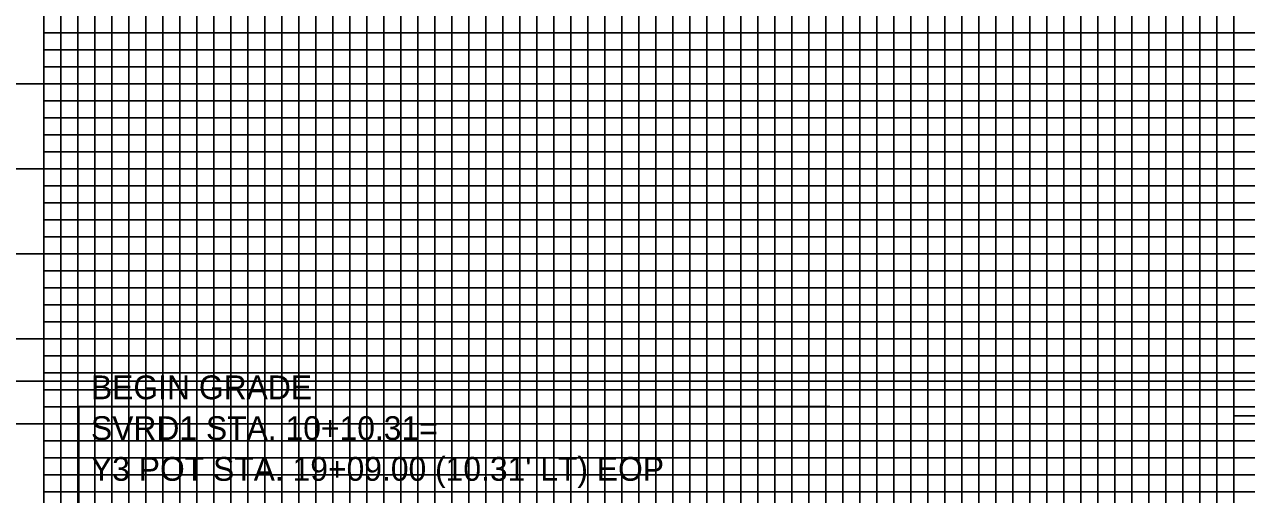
# Model space of a CAD drawing. Extents: x 2345490 to 2436403, y 465165 to 573888.
# Drawn here: x 2381761.1 to 2382120.5, y 510658.5 to 510796.9 of the extents above; entities that cross this region are included whole.
import ezdxf

# ---------------------------------------------------------------- set-up
doc = ezdxf.new("R2010")
doc.units = 0
for name, color, linetype in [('Old_Level_2', 7, 'Continuous'), ('Old_Level_41', 7, 'Continuous'), ('Old_Level_43', 7, 'Continuous'), ('Old_Level_57', 7, 'Continuous'), ('Old_Level_63', 7, 'Continuous')]:
    doc.layers.add(name, color=color, linetype=linetype)

msp = doc.modelspace()

# ---------------------------------------------------------------- linework, layer by layer
at = {"layer": 'Old_Level_2'}
for p, q in [((2381777.109, 510684.44001), (2381997.96282, 510684.47515)), ((2381777.109, 510494.2375), (2381777.109, 510684.44001)), ((2382116.799, 510681.70631), (2382256.61089, 510681.70631)), ((2382116.799, 510547.3835), (2382116.799, 510681.70631))]:
    msp.add_line(p, q, dxfattribs=at)
at = {"layer": 'Old_Level_41'}
for points in [[(2381766.79875, 511479.3835), (2381766.79875, 510454.3835), (2381816.79875, 510454.3835), (2381816.79875, 511479.3835)], [(2381791.79875, 510454.3835), (2381791.79875, 511479.3835)], [(2381841.79875, 511479.3835), (2381841.79875, 510454.3835), (2381891.79875, 510454.3835), (2381891.79875, 511479.3835)], [(2381866.79875, 511479.3835), (2381866.79875, 510454.3835), (2381916.79875, 510454.3835), (2381916.79875, 511479.3835)], [(2381941.79875, 511479.3835), (2381941.79875, 510454.3835), (2381991.79875, 510454.3835), (2381991.79875, 511479.3835)], [(2381966.79875, 511479.3835), (2381966.79875, 510454.3835), (2382016.79875, 510454.3835), (2382016.79875, 511479.3835)], [(2382041.79875, 511479.3835), (2382041.79875, 510454.3835), (2382091.79875, 510454.3835), (2382091.79875, 511479.3835)], [(2382066.79875, 511479.3835), (2382066.79875, 510454.3835), (2382116.79875, 510454.3835), (2382116.79875, 511479.3835)], [(2383216.79875, 510779.3835), (2381716.79875, 510779.3835), (2381716.79875, 510729.3835), (2383216.79875, 510729.3835)], [(2383216.79875, 510704.3835), (2381716.79875, 510704.3835), (2381716.79875, 510754.3835), (2383216.79875, 510754.3835)], [(2383216.79875, 510679.3835), (2381716.79875, 510679.3835), (2381716.79875, 510629.3835), (2383216.79875, 510629.3835)]]:
    msp.add_lwpolyline(points, dxfattribs=at)
at = {"layer": 'Old_Level_43'}
for points in [[(2381771.79875, 511479.3835), (2381771.79875, 510454.3835), (2381776.79875, 510454.3835), (2381776.79875, 511479.3835)], [(2381781.79875, 511479.3835), (2381781.79875, 510454.3835), (2381786.79875, 510454.3835), (2381786.79875, 511479.3835)], [(2381796.79875, 511479.3835), (2381796.79875, 510454.3835), (2381801.79875, 510454.3835), (2381801.79875, 511479.3835)], [(2381806.79875, 511479.3835), (2381806.79875, 510454.3835), (2381811.79875, 510454.3835), (2381811.79875, 511479.3835)], [(2381821.79875, 511479.3835), (2381821.79875, 510454.3835), (2381826.79875, 510454.3835), (2381826.79875, 511479.3835)], [(2381831.79875, 511479.3835), (2381831.79875, 510454.3835), (2381836.79875, 510454.3835), (2381836.79875, 511479.3835)], [(2381846.79875, 511479.3835), (2381846.79875, 510454.3835), (2381851.79875, 510454.3835), (2381851.79875, 511479.3835)], [(2381856.79875, 511479.3835), (2381856.79875, 510454.3835), (2381861.79875, 510454.3835), (2381861.79875, 511479.3835)], [(2381871.79875, 511479.3835), (2381871.79875, 510454.3835), (2381876.79875, 510454.3835), (2381876.79875, 511479.3835)], [(2381881.79875, 511479.3835), (2381881.79875, 510454.3835), (2381886.79875, 510454.3835), (2381886.79875, 511479.3835)], [(2381896.79875, 511479.3835), (2381896.79875, 510454.3835), (2381901.79875, 510454.3835), (2381901.79875, 511479.3835)], [(2381906.79875, 511479.3835), (2381906.79875, 510454.3835), (2381911.79875, 510454.3835), (2381911.79875, 511479.3835)], [(2381921.79875, 511479.3835), (2381921.79875, 510454.3835), (2381926.79875, 510454.3835), (2381926.79875, 511479.3835)], [(2381931.79875, 510454.3835), (2381936.79875, 510454.3835), (2381936.79875, 511479.3835)], [(2381931.79875, 511479.3835), (2381931.79875, 510454.3835)], [(2381946.79875, 511479.3835), (2381946.79875, 510454.3835), (2381951.79875, 510454.3835), (2381951.79875, 511479.3835)], [(2381956.79875, 511479.3835), (2381956.79875, 510454.3835), (2381961.79875, 510454.3835), (2381961.79875, 511479.3835)], [(2381971.79875, 511479.3835), (2381971.79875, 510454.3835), (2381976.79875, 510454.3835), (2381976.79875, 511479.3835)], [(2381981.79875, 511479.3835), (2381981.79875, 510454.3835), (2381986.79875, 510454.3835), (2381986.79875, 511479.3835)], [(2381996.79875, 511479.3835), (2381996.79875, 510454.3835), (2382001.79875, 510454.3835), (2382001.79875, 511479.3835)], [(2382006.79875, 511479.3835), (2382006.79875, 510454.3835), (2382011.79875, 510454.3835), (2382011.79875, 511479.3835)], [(2382021.79875, 511479.3835), (2382021.79875, 510454.3835), (2382026.79875, 510454.3835), (2382026.79875, 511479.3835)], [(2382031.79875, 511479.3835), (2382031.79875, 510454.3835), (2382036.79875, 510454.3835), (2382036.79875, 511479.3835)], [(2382046.79875, 511479.3835), (2382046.79875, 510454.3835), (2382051.79875, 510454.3835), (2382051.79875, 511479.3835)], [(2382056.79875, 511479.3835), (2382056.79875, 510454.3835), (2382061.79875, 510454.3835), (2382061.79875, 511479.3835)], [(2382071.79875, 511479.3835), (2382071.79875, 510454.3835), (2382076.79875, 510454.3835), (2382076.79875, 511479.3835)], [(2382081.79875, 511479.3835), (2382081.79875, 510454.3835), (2382086.79875, 510454.3835), (2382086.79875, 511479.3835)], [(2382096.79875, 511479.3835), (2382096.79875, 510454.3835), (2382111.79875, 510454.3835), (2382111.79875, 511479.3835)], [(2382101.79875, 511479.3835), (2382101.79875, 510454.3835), (2382106.79875, 510454.3835), (2382106.79875, 511479.3835)], [(2382101.79875, 511478.7835), (2382101.79875, 510454.3835), (2382106.79875, 510454.3835), (2382106.79875, 511478.7835)], [(2383166.79875, 510794.3835), (2381766.79875, 510794.3835), (2381766.79875, 510789.3835), (2383166.79875, 510789.3835)], [(2383166.79875, 510784.3835), (2381766.79875, 510784.3835), (2381766.79875, 510774.3835), (2383166.79875, 510774.3835)], [(2383166.79875, 510769.3835), (2381766.79875, 510769.3835), (2381766.79875, 510764.3835), (2383166.79875, 510764.3835)], [(2383166.79875, 510759.3835), (2381766.79875, 510759.3835), (2381766.79875, 510749.3835), (2383166.79875, 510749.3835)], [(2383166.79875, 510744.3835), (2381766.79875, 510744.3835), (2381766.79875, 510739.3835), (2383166.79875, 510739.3835)], [(2383166.79875, 510734.3835), (2381766.79875, 510734.3835), (2381766.79875, 510724.3835), (2383166.79875, 510724.3835)], [(2383166.79875, 510719.3835), (2381766.79875, 510719.3835), (2381766.79875, 510714.3835), (2383166.79875, 510714.3835)], [(2383166.79875, 510709.3835), (2381766.79875, 510709.3835), (2381766.79875, 510699.3835), (2383166.79875, 510699.3835)], [(2383166.79875, 510694.3835), (2381766.79875, 510694.3835), (2381766.79875, 510689.3835), (2383166.79875, 510689.3835)], [(2383166.79875, 510684.3835), (2381766.79875, 510684.3835), (2381766.79875, 510674.3835), (2383166.79875, 510674.3835)], [(2383166.79875, 510669.3835), (2381766.79875, 510669.3835), (2381766.79875, 510664.3835), (2383166.79875, 510664.3835)], [(2383166.79875, 510659.3835), (2381766.79875, 510659.3835)]]:
    msp.add_lwpolyline(points, dxfattribs=at)
at = {"layer": 'Old_Level_57'}
for p, q in [((2381716.79925, 510691.88375), (2383066.79875, 510691.88375)), ((2381766.79875, 510441.88375), (2381766.79875, 510691.88375)), ((2381866.79875, 510441.88375), (2381866.79875, 510691.88375)), ((2381966.79875, 510441.88375), (2381966.79875, 510691.88375)), ((2382066.79875, 510441.88375), (2382066.79875, 510691.88375))]:
    msp.add_line(p, q, dxfattribs=at)
at = {"layer": 'Old_Level_63'}
msp.add_line((2381766.799, 510404.3835), (2381766.799, 512904.3835), dxfattribs=at)

# ---------------------------------------------------------------- texts
at = {"layer": 'Old_Level_2'}
for s, p in [('BEGIN GRADE', (2381780.66053, 510686.59204)), ('SVRD1 STA. 10+10.31=', (2381780.66053, 510674.59203)), ("Y3 POT STA. 19+09.00 (10.31' LT) EOP", (2381780.66053, 510662.59203))]:
    msp.add_text(s, height=7.0000005, dxfattribs=at).set_placement(p)

doc.saveas('drawing.dxf')
